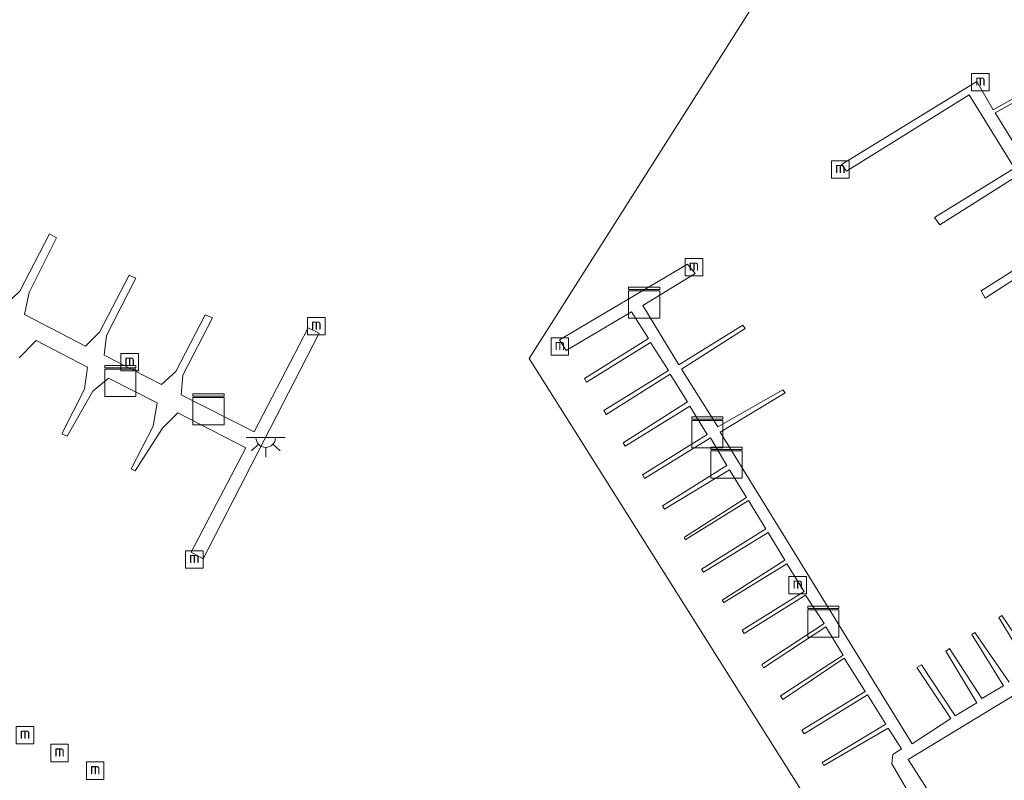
# Model space of a CAD drawing. Header units: metres. Extents: x 185049 to 189876, y 349292 to 352302.
# Tile 260 of 269: x 189119 to 189245, y 351675 to 351772. Entities that reach past the tile are written whole.
import ezdxf
from ezdxf.enums import TextEntityAlignment as Align

# ---------------------------------------------------------------- set-up
doc = ezdxf.new("R2010")
doc.units = ezdxf.units.M
for name, color, linetype, lineweight in [('B-WE-IE-MEUBILAIR_WATERWEGMEUBILAIR-S', 150, 'Continuous', 25), ('B-WE-KL-DATA-S', 90, 'Continuous', 25), ('B-WE-KL-ET_LS_OV_LICHTPUNT-S', 190, 'Continuous', 25), ('B-WE-KW-KUNSTWERK_STEIGER-GV', 170, 'Continuous', 18), ('B-WE-OG-WATER_HAVEN-GV', 170, 'Continuous', 18)]:
    doc.layers.add(name, color=color, linetype=linetype, lineweight=lineweight)
doc.styles.add('NLCS-ISO', font='NLCS-ISO.ttf')

# ---------------------------------------------------------------- blocks, each defined once
blk = doc.blocks.new('SIE-WATER_MEERPAAL-SO')
at = {"color": 0, "linetype": 'ByBlock', "lineweight": 18}
blk.add_lwpolyline([(-1.12, -1.12), (1.12, -1.12), (1.12, 1.12), (-1.12, 1.12)], close=True, dxfattribs=at)
at = {"color": 0, "linetype": 'ByBlock', "lineweight": 18, "style": 'NLCS-ISO'}
blk.add_text('m', height=1.5, dxfattribs=at).set_placement((0, 0.28), align=Align.MIDDLE_CENTER)
blk = doc.blocks.new('SKL-DATA_KAST-SO')
at = {"color": 0, "linetype": 'ByBlock', "lineweight": 18}
for points in [[(-2, 2), (2, 2), (2, 1.68), (-2, 1.68)], [(-2, 1.52), (2, 1.52), (2, -2), (-2, -2)]]:
    blk.add_lwpolyline(points, close=True, dxfattribs=at)
blk = doc.blocks.new('SKL-ET_OV_LICHTPUNT-SO')
at = {"color": 0, "linetype": 'ByBlock', "lineweight": 18}
for points in [[(-1.25, 0), (-2.5, 0)], [(1.25, 0), (2.5, 0)], [(-0.92, -0.85), (-1.83, -1.7)], [(0, -1.25), (0, -2.5)], [(0.92, -0.85), (1.83, -1.7)]]:
    blk.add_lwpolyline(points, dxfattribs=at)
blk.add_lwpolyline([(0, 0), (1.25, 0, -1), (-1.25, 0)], format="xyb", close=True, dxfattribs=at)

msp = doc.modelspace()

# ---------------------------------------------------------------- linework, layer by layer
at = {"layer": 'B-WE-KW-KUNSTWERK_STEIGER-GV'}
for points in [[(189247.353, 351752.423, 21.58), (189237.177, 351745.976, 21.58), (189236.497, 351746.939, 21.58), (189246.742, 351753.25, 21.58), (189240.932, 351762.663, 21.58), (189225.193, 351752.872, 21.58), (189224.567, 351753.704, 21.58), (189241.914, 351764.353, 21.58), (189244.001, 351760.738, 21.58), (189252.386, 351765.402, 21.58)], [(189252.622, 351764.996, 21.58), (189244.257, 351760.332, 21.58), (189246.587, 351756.549, 21.58)], [(189117.402, 351735.735, 21.574), (189119.221, 351737.48, 21.574), (189123.046, 351744.844, 21.574), (189123.95, 351744.334, 21.574), (189120.409, 351737.318, 21.574), (189119.837, 351734.514, 21.574), (189127.644, 351730.422, 21.574), (189129.44, 351732.251, 21.574), (189133.263, 351739.534, 21.574), (189134.093, 351739.16, 21.574), (189130.359, 351731.807, 21.574), (189130.04, 351729.271, 21.574), (189137.388, 351725.514, 21.574), (189139.238, 351727.197, 21.574), (189143.009, 351734.472, 21.574), (189143.915, 351734.053, 21.574), (189140.138, 351726.736, 21.574), (189139.929, 351724.206, 21.574), (189149.281, 351719.461, 21.574), (189156.206, 351732.779, 21.574), (189157.618, 351732.105, 21.574), (189142.733, 351703.201, 21.574), (189141.213, 351704.045, 21.574), (189148.182, 351717.396, 21.574), (189139.481, 351721.885, 21.574), (189137.502, 351719.927, 21.574), (189134.029, 351714.48, 21.574), (189133.492, 351714.706, 21.574), (189136.341, 351720.191, 21.574), (189136.844, 351723.167, 21.574), (189130.584, 351726.348, 21.574), (189128.584, 351724.679, 21.553), (189125.313, 351718.915, 21.553), (189124.611, 351719.199, 21.553), (189127.533, 351724.948, 21.565), (189127.894, 351727.752, 21.565), (189121.318, 351731.156, 21.565), (189119.149, 351728.946, 21.547)], [(189253.075, 351743.129, 21.571), (189242.958, 351736.596, 21.571), (189242.45, 351737.54, 21.571), (189252.579, 351743.952, 21.571)], [(189234.228, 351671.433, 21.49), (189231.026, 351676.925, 21.514), (189231.134, 351678.101, 21.508), (189232.254, 351678.84, 21.484), (189230.556, 351681.497, 21.46), (189222.291, 351676.692, 21.703), (189222.067, 351677.068, 21.703), (189230.228, 351681.99, 21.475), (189227.888, 351685.753, 21.448), (189219.767, 351680.758, 21.625), (189219.492, 351681.215, 21.625), (189227.609, 351686.201, 21.469), (189224.897, 351690.441, 21.469), (189217.057, 351685.139, 21.616), (189216.734, 351685.646, 21.616), (189224.784, 351690.853, 21.478), (189222.537, 351694.471, 21.478), (189214.57, 351689.195, 21.478), (189214.366, 351689.662, 21.478), (189222.314, 351694.9, 21.478), (189219.933, 351698.532, 21.475), (189212.065, 351693.635, 21.769), (189211.838, 351694.037, 21.769), (189219.76, 351698.983, 21.46), (189217.53, 351702.548, 21.457), (189209.49, 351697.572, 21.73), (189209.265, 351697.882, 21.73), (189217.312, 351703.028, 21.466), (189215.152, 351706.54, 21.448), (189206.852, 351701.495, 21.673), (189206.618, 351701.861, 21.673), (189214.85, 351707.038, 21.49), (189212.627, 351710.671, 21.49), (189204.525, 351705.6, 21.586), (189204.417, 351705.952, 21.586), (189212.383, 351711.026, 21.487), (189210.184, 351714.604, 21.478), (189201.886, 351709.562, 21.574), (189201.593, 351709.997, 21.574), (189209.858, 351715.152, 21.478), (189207.746, 351718.687, 21.478), (189199.308, 351713.492, 21.58), (189199.056, 351713.939, 21.58), (189207.358, 351719.123, 21.493), (189205.131, 351722.756, 21.493), (189196.82, 351717.63, 21.613), (189196.564, 351718.043, 21.613), (189204.814, 351723.292, 21.526), (189202.594, 351726.854, 21.502), (189194.389, 351721.686, 21.652), (189194.08, 351722.204, 21.652), (189202.36, 351727.307, 21.508), (189200.062, 351730.912, 21.508), (189191.863, 351725.844, 21.508), (189191.628, 351726.274, 21.508), (189199.827, 351731.428, 21.508), (189197.623, 351734.846, 21.589), (189189.264, 351729.884, 21.634), (189188.402, 351731.232, 21.634), (189204.828, 351740.967, 21.634), (189205.803, 351739.763, 21.634), (189199.091, 351735.663, 21.634), (189203.72, 351728.05, 21.586), (189211.924, 351733.127, 21.586), (189212.217, 351732.715, 21.586), (189204.044, 351727.478, 21.586), (189208.686, 351720.09, 21.586), (189217.016, 351724.836, 21.604), (189217.315, 351724.436, 21.604), (189209.018, 351719.437, 21.58), (189233.598, 351679.483, 21.568), (189238.555, 351682.723, 21.578), (189234.204, 351689.264, 21.573), (189234.799, 351689.605, 21.573), (189239.115, 351683.057, 21.573), (189241.921, 351684.731, 21.55), (189237.929, 351691.368, 21.646), (189238.392, 351691.703, 21.646), (189242.556, 351685.267, 21.589), (189245.327, 351686.91, 21.589), (189241.248, 351693.491, 21.736), (189241.627, 351693.757, 21.736), (189246.065, 351687.388, 21.61)], [(189284.294, 351708.524, 21.499), (189233.123, 351677.48, 21.496), (189236.919, 351671.543, 21.428), (189235.115, 351670.393, 21.385), (189231.073, 351665.852, 21.489), (189235.699, 351658.147, 21.874), (189236.54, 351656.847, 21.853), (189211.732, 351641.759, 21.853), (189205.915, 351638.17, 21.853), (189199.959, 351636.015, 21.853), (189194.139, 351635.332, 21.853), (189188.044, 351635.299, 21.838), (189181.836, 351637.347, 21.838), (189150.571, 351653.336, 21.838), (189134.637, 351661.578, 21.838), (189108.861, 351674.707, 21.838), (189078.408, 351690.258, 21.838), (189043.054, 351708.33, 21.838), (189011.227, 351724.586, 21.838), (189001.614, 351731.74, 21.838)], [(189248.759, 351689.001, 21.61), (189244.722, 351695.659, 21.637), (189245.109, 351695.902, 21.637), (189249.471, 351689.482, 21.613)]]:
    msp.add_polyline3d(points, dxfattribs=at)
at = {"layer": 'B-WE-OG-WATER_HAVEN-GV'}
for points in [[(189058.594, 351935.074, 20.83), (189093.816, 351878.77, 20.83), (189117.449, 351859.848, 20.83), (189170.609, 351875.94, 20.83), (189240.99, 351817.866, 20.95), (189184.506, 351728.861, 20.95), (189220.109, 351672.382, 20.95), (189229.478, 351673.637, 20.95), (189240.906, 351659.837, 20.959), (189247.049, 351663.859, 20.959)], [(189247.049, 351663.859, 20.959), (189240.906, 351659.837, 20.959), (189229.478, 351673.637, 20.95), (189220.109, 351672.382, 20.95), (189184.506, 351728.861, 20.95), (189240.99, 351817.866, 20.95), (189170.609, 351875.94, 20.83), (189117.449, 351859.848, 20.83), (189093.816, 351878.77, 20.83), (189058.594, 351935.074, 20.83)]]:
    msp.add_polyline3d(points, dxfattribs=at)

# ---------------------------------------------------------------- block references
at = {"layer": 'B-WE-IE-MEUBILAIR_WATERWEGMEUBILAIR-S'}
for p in [(189242.361, 351764.268, 24.422), (189224.407, 351753.073, 24.422), (189205.641, 351740.568, 24.374), (189157.234, 351733.008, 26.269), (189188.455, 351730.399, 24.374), (189133.308, 351728.394, 26.269), (189141.602, 351703.1, 26.269), (189218.944, 351699.808, 24.374), (189119.899, 351680.59, 23.359), (189124.329, 351678.303, 23.359), (189128.899, 351676.034, 23.359)]:
    msp.add_blockref('SIE-WATER_MEERPAAL-SO', p, dxfattribs=at)
at = {"layer": 'B-WE-KL-DATA-S'}
for p in [(189199.258, 351736.015, 21.719), (189132.114, 351725.971, 21.568), (189143.415, 351722.339, 21.568), (189207.367, 351719.398, 21.554), (189209.805, 351715.502, 21.554), (189222.233, 351695.139, 21.554)]:
    msp.add_blockref('SKL-DATA_KAST-SO', p, dxfattribs=at)
at = {"layer": 'B-WE-KL-ET_LS_OV_LICHTPUNT-S'}
msp.add_blockref('SKL-ET_OV_LICHTPUNT-SO', (189150.753, 351718.72, 21.499), dxfattribs=at)

doc.saveas('drawing.dxf')
